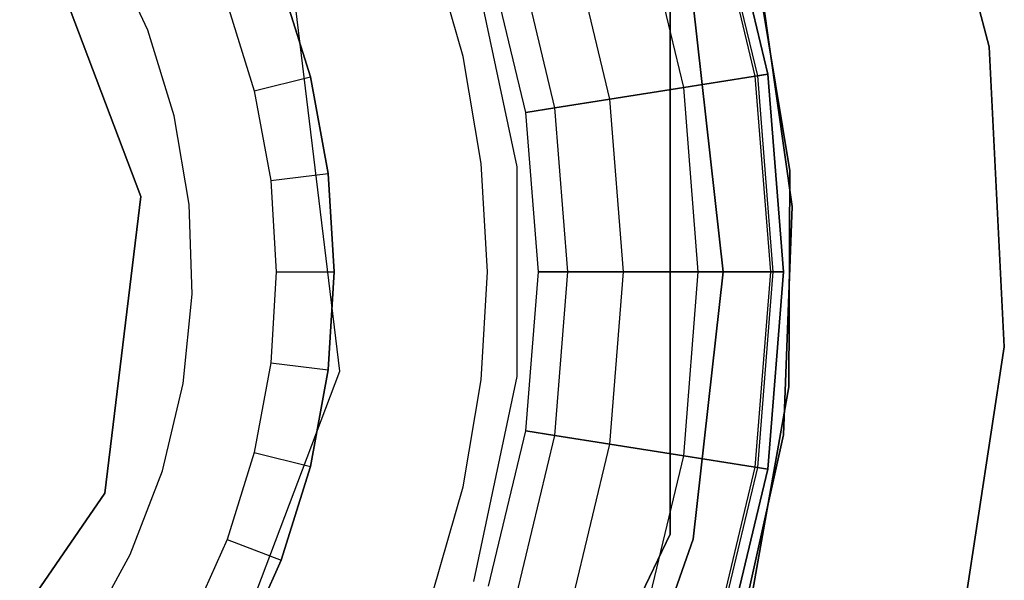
# Model space of a CAD drawing. Extents: x 0.3 to 7.1, y -3.38 to 3.38.
# Tile 291 of 394: x 3.91 to 4.33, y -0.13 to 0.11. Entities that reach past the tile are written whole.
import ezdxf

# ---------------------------------------------------------------- set-up
doc = ezdxf.new("R2010")
doc.units = 0
doc.header["$LTSCALE"] = 2.54
doc.layers.get('0').update_dxf_attribs({"linetype": 'CONTINUOUS'})

# ---------------------------------------------------------------- blocks, each defined once
blk = doc.blocks.new('SINGLES_B_BB_STL')
at = {"color": 0}
for p, q in [((4.31903, 0.0954, 164.411), (4.28708, 0.2188, 164.411)), ((4.28708, 0.2188, 164.511), (4.31903, 0.0954, 164.511)), ((4.28708, 0.2188, 164.511), (4.31903, 0.0954, 164.511)), ((4.31903, 0.0954, 164.411), (4.28708, 0.2188, 164.411)), ((4.21991, 0.08293, 164.40427), (4.20049, 0.16382, 164.40427)), ((4.21991, 0.08293, 164.40427), (4.20049, 0.16382, 164.40427)), ((4.22096, 0.0831, 164.40894), (4.2015, 0.16415, 164.40894)), ((4.22096, 0.0831, 164.40894), (4.2015, 0.16415, 164.40894)), ((4.20559, 0.16548, 164.4), (4.22521, 0.08377, 164.4)), ((4.22521, 0.08377, 164.3), (4.20559, 0.16548, 164.3)), ((4.20559, 0.16548, 164.511), (4.22521, 0.08377, 164.511)), ((4.22521, 0.08377, 164.3), (4.20559, 0.16548, 164.3)), ((4.20559, 0.16548, 164.511), (4.22521, 0.08377, 164.511)), ((4.22521, 0.08377, 164.411), (4.20559, 0.16548, 164.411)), ((4.22521, 0.08377, 164.411), (4.20559, 0.16548, 164.411)), ((4.20559, 0.16548, 164.4), (4.22521, 0.08377, 164.4)), ((3.91439, 0.15054, 166.92137), (3.95937, 0.03194, 166.92137)), ((3.95937, 0.03194, 41.82137), (3.91439, 0.15054, 41.82137)), ((3.91439, 0.15054, 166.92137), (3.95937, 0.03194, 166.92137)), ((3.95937, 0.03194, 41.82137), (3.91439, 0.15054, 41.82137)), ((4.18957, 0.07813, 164.30636), (4.17127, 0.15433, 164.30636)), ((4.18957, 0.07813, 164.30636), (4.17127, 0.15433, 164.30636)), ((4.18957, 0.07813, 164.50464), (4.17127, 0.15433, 164.50464)), ((4.18957, 0.07813, 164.50464), (4.17127, 0.15433, 164.50464)), ((4.15823, 0.07316, 164.32468), (4.14109, 0.14452, 164.32468)), ((4.15823, 0.07316, 164.32468), (4.14109, 0.14452, 164.32468)), ((4.15823, 0.07316, 164.48632), (4.14109, 0.14452, 164.48632)), ((4.15823, 0.07316, 164.48632), (4.14109, 0.14452, 164.48632)), ((3.96225, 0.10243, 41.17186), (3.94623, 0.13697, 41.17186)), ((3.96225, 0.10243, 41.17186), (3.94623, 0.13697, 41.17186)), ((3.96225, 0.10243, 41.99186), (3.94623, 0.13697, 41.99186)), ((3.96225, 0.10243, 41.99186), (3.94623, 0.13697, 41.99186)), ((4.09602, 0.09123, 41.99186), (4.08329, 0.13541, 41.99186)), ((4.09602, 0.09123, 41.99186), (4.08329, 0.13541, 41.99186)), ((4.09602, 0.09123, 41.85186), (4.08329, 0.13541, 41.85186)), ((4.09602, 0.09123, 41.85186), (4.08329, 0.13541, 41.85186)), ((4.13496, 0.06948, 164.35275), (4.1187, 0.13725, 164.35275)), ((4.13496, 0.06948, 164.35275), (4.1187, 0.13725, 164.35275)), ((4.13496, 0.06948, 164.45825), (4.1187, 0.13725, 164.45825)), ((4.13496, 0.06948, 164.45825), (4.1187, 0.13725, 164.45825)), ((4.11897, 0.04442, 42.10421), (4.1005, 0.13133, 42.10421)), ((4.11897, 0.04442, 42.18421), (4.1005, 0.13133, 42.18421)), ((4.11897, 0.04442, 42.10421), (4.1005, 0.13133, 42.10421)), ((4.11897, 0.04442, 42.18421), (4.1005, 0.13133, 42.18421)), ((4.12259, 0.06752, 164.38718), (4.10678, 0.13337, 164.38718)), ((4.12259, 0.06752, 164.42382), (4.10678, 0.13337, 164.42382)), ((4.12259, 0.06752, 164.38718), (4.10678, 0.13337, 164.38718)), ((4.12259, 0.06752, 164.42382), (4.10678, 0.13337, 164.42382)), ((4.21964, 0.13311, 14.22658), (4.2346, 0.04275, 14.22658)), ((4.2346, 0.04275, 14.02658), (4.21964, 0.13311, 14.02658)), ((4.2346, 0.04275, 14.02658), (4.21964, 0.13311, 14.02658)), ((4.21964, 0.13311, 14.22658), (4.2346, 0.04275, 14.22658)), ((4.01888, 0.12234, 41.85186), (4.03127, 0.08256, 41.85186)), ((4.03127, 0.08256, 41.37186), (4.01888, 0.12234, 41.37186)), ((4.01888, 0.12234, 41.85186), (4.03127, 0.08256, 41.85186)), ((4.03127, 0.08256, 41.37186), (4.01888, 0.12234, 41.37186)), ((4.04375, -0.04219, 11.13489), (4.02355, 0.12411, 11.13489)), ((4.04375, -0.04219, 41.93489), (4.02355, 0.12411, 41.93489)), ((4.04375, -0.04219, 11.13489), (4.02355, 0.12411, 11.13489)), ((4.04375, -0.04219, 41.93489), (4.02355, 0.12411, 41.93489)), ((4.222, 0.12344, 41.9), (4.23559, 0.02759, 41.9)), ((4.23559, 0.02759, 41.7), (4.222, 0.12344, 41.7)), ((4.23559, 0.02759, 41.7), (4.222, 0.12344, 41.7)), ((4.222, 0.12344, 41.9), (4.23559, 0.02759, 41.9)), ((3.99592, 0.11363, 41.17186), (4.00743, 0.07669, 41.17186)), ((3.99592, 0.11363, 41.17186), (4.00743, 0.07669, 41.17186)), ((4.19351, 0.11349, 12.5), (4.2063, 0, 12.5)), ((4.2063, 0, 12.35), (4.19351, 0.11349, 12.35)), ((4.2063, 0, 12.35), (4.19351, 0.11349, 12.35)), ((4.19351, 0.11349, 12.5), (4.2063, 0, 12.5)), ((4.18376, -0.11126, 11.13489), (4.18376, 0.11126, 11.13489)), ((4.18376, 0.11126, 41.93489), (4.18376, -0.11126, 41.93489)), ((4.18376, -0.11126, 11.13489), (4.18376, 0.11126, 11.13489)), ((4.18376, 0.11126, 41.93489), (4.18376, -0.11126, 41.93489)), ((3.97353, 0.06607, 41.17186), (3.96225, 0.10243, 41.17186)), ((3.96225, 0.10243, 41.17186), (3.96225, 0.10243, 41.99186)), ((3.96225, 0.10243, 41.17186), (3.96225, 0.10243, 41.99186)), ((3.97353, 0.06607, 41.17186), (3.96225, 0.10243, 41.17186)), ((3.97353, 0.06607, 41.99186), (3.96225, 0.10243, 41.99186)), ((3.97353, 0.06607, 41.99186), (3.96225, 0.10243, 41.99186)), ((4.32549, -0.03191, 164.411), (4.31903, 0.0954, 164.411)), ((4.31903, 0.0954, 164.411), (4.31903, 0.0954, 164.511)), ((4.31903, 0.0954, 164.511), (4.32549, -0.03191, 164.511)), ((4.31903, 0.0954, 164.411), (4.31903, 0.0954, 164.511)), ((4.31903, 0.0954, 164.511), (4.32549, -0.03191, 164.511)), ((4.32549, -0.03191, 164.411), (4.31903, 0.0954, 164.411)), ((4.10372, 0.04591, 41.99186), (4.09602, 0.09123, 41.99186)), ((4.09602, 0.09123, 41.99186), (4.09602, 0.09123, 41.85186)), ((4.10372, 0.04591, 41.99186), (4.09602, 0.09123, 41.99186)), ((4.10372, 0.04591, 41.85186), (4.09602, 0.09123, 41.85186)), ((4.09602, 0.09123, 41.99186), (4.09602, 0.09123, 41.85186)), ((4.10372, 0.04591, 41.85186), (4.09602, 0.09123, 41.85186)), ((4.18957, 0.07813, 164.30636), (4.22521, 0.08377, 164.3)), ((4.18957, 0.07813, 164.30636), (4.22521, 0.08377, 164.3)), ((4.22521, 0.08377, 164.511), (4.18957, 0.07813, 164.50464)), ((4.22521, 0.08377, 164.511), (4.18957, 0.07813, 164.50464)), ((4.22521, 0.08377, 164.4), (4.21991, 0.08293, 164.40427)), ((4.22521, 0.08377, 164.4), (4.21991, 0.08293, 164.40427)), ((4.22096, 0.0831, 164.40894), (4.22521, 0.08377, 164.411)), ((4.22096, 0.0831, 164.40894), (4.22521, 0.08377, 164.411)), ((4.22521, 0.08377, 164.4), (4.2318, 0, 164.4)), ((4.2318, 0, 164.3), (4.22521, 0.08377, 164.3)), ((4.22521, 0.08377, 164.511), (4.2318, 0, 164.511)), ((4.2318, 0, 164.3), (4.22521, 0.08377, 164.3)), ((4.22521, 0.08377, 164.511), (4.2318, 0, 164.511)), ((4.2318, 0, 164.411), (4.22521, 0.08377, 164.411)), ((4.2318, 0, 164.411), (4.22521, 0.08377, 164.411)), ((4.22521, 0.08377, 164.4), (4.2318, 0, 164.4)), ((4.00743, 0.07669, 41.17186), (4.03127, 0.08256, 41.37186)), ((4.00743, 0.07669, 41.17186), (4.03127, 0.08256, 41.37186)), ((4.03127, 0.08256, 41.85186), (4.03127, 0.08256, 41.37186)), ((4.03127, 0.08256, 41.85186), (4.03878, 0.04159, 41.85186)), ((4.03878, 0.04159, 41.37186), (4.03127, 0.08256, 41.37186)), ((4.03127, 0.08256, 41.85186), (4.03127, 0.08256, 41.37186)), ((4.03127, 0.08256, 41.85186), (4.03878, 0.04159, 41.85186)), ((4.03878, 0.04159, 41.37186), (4.03127, 0.08256, 41.37186)), ((4.21991, 0.08293, 164.40427), (4.22096, 0.0831, 164.40894)), ((4.21991, 0.08293, 164.40427), (4.22096, 0.0831, 164.40894)), ((4.22644, 0, 164.40427), (4.21991, 0.08293, 164.40427)), ((4.22644, 0, 164.40427), (4.21991, 0.08293, 164.40427)), ((4.2275, 0, 164.40894), (4.22096, 0.0831, 164.40894)), ((4.2275, 0, 164.40894), (4.22096, 0.0831, 164.40894)), ((4.00743, 0.07669, 41.17186), (4.01441, 0.03863, 41.17186)), ((4.00743, 0.07669, 41.17186), (4.01441, 0.03863, 41.17186)), ((4.15823, 0.07316, 164.32468), (4.18957, 0.07813, 164.30636)), ((4.15823, 0.07316, 164.32468), (4.18957, 0.07813, 164.30636)), ((4.18957, 0.07813, 164.50464), (4.15823, 0.07316, 164.48632)), ((4.18957, 0.07813, 164.50464), (4.15823, 0.07316, 164.48632)), ((4.19571, 0, 164.30636), (4.18957, 0.07813, 164.30636)), ((4.19571, 0, 164.30636), (4.18957, 0.07813, 164.30636)), ((4.19571, 0, 164.50464), (4.18957, 0.07813, 164.50464)), ((4.19571, 0, 164.50464), (4.18957, 0.07813, 164.50464)), ((4.13496, 0.06948, 164.35275), (4.15823, 0.07316, 164.32468)), ((4.13496, 0.06948, 164.35275), (4.15823, 0.07316, 164.32468)), ((4.15823, 0.07316, 164.48632), (4.13496, 0.06948, 164.45825)), ((4.15823, 0.07316, 164.48632), (4.13496, 0.06948, 164.45825)), ((4.16398, 0, 164.32468), (4.15823, 0.07316, 164.32468)), ((4.16398, 0, 164.32468), (4.15823, 0.07316, 164.32468)), ((4.16398, 0, 164.48632), (4.15823, 0.07316, 164.48632)), ((4.16398, 0, 164.48632), (4.15823, 0.07316, 164.48632)), ((4.12259, 0.06752, 164.38718), (4.13496, 0.06948, 164.35275)), ((4.12259, 0.06752, 164.38718), (4.13496, 0.06948, 164.35275)), ((4.13496, 0.06948, 164.45825), (4.12259, 0.06752, 164.42382)), ((4.13496, 0.06948, 164.45825), (4.12259, 0.06752, 164.42382)), ((4.1279, 0, 164.38718), (4.12259, 0.06752, 164.38718)), ((4.1279, 0, 164.42382), (4.12259, 0.06752, 164.42382)), ((4.12259, 0.06752, 164.42382), (4.12259, 0.06752, 164.38718)), ((4.1279, 0, 164.38718), (4.12259, 0.06752, 164.38718)), ((4.12259, 0.06752, 164.42382), (4.12259, 0.06752, 164.38718)), ((4.1279, 0, 164.42382), (4.12259, 0.06752, 164.42382)), ((4.14043, 0, 164.35275), (4.13496, 0.06948, 164.35275)), ((4.14043, 0, 164.35275), (4.13496, 0.06948, 164.35275)), ((4.14043, 0, 164.45825), (4.13496, 0.06948, 164.45825)), ((4.14043, 0, 164.45825), (4.13496, 0.06948, 164.45825)), ((3.97987, 0.02853, 41.17186), (3.97353, 0.06607, 41.17186)), ((3.97353, 0.06607, 41.17186), (3.97353, 0.06607, 41.99186)), ((3.97353, 0.06607, 41.17186), (3.97353, 0.06607, 41.99186)), ((3.97987, 0.02853, 41.17186), (3.97353, 0.06607, 41.17186)), ((3.97987, 0.02853, 41.99186), (3.97353, 0.06607, 41.99186)), ((3.97987, 0.02853, 41.99186), (3.97353, 0.06607, 41.99186)), ((4.1063, 0, 41.99186), (4.10372, 0.04591, 41.99186)), ((4.10372, 0.04591, 41.99186), (4.10372, 0.04591, 41.85186)), ((4.1063, 0, 41.99186), (4.10372, 0.04591, 41.99186)), ((4.1063, 0, 41.85186), (4.10372, 0.04591, 41.85186)), ((4.10372, 0.04591, 41.99186), (4.10372, 0.04591, 41.85186)), ((4.1063, 0, 41.85186), (4.10372, 0.04591, 41.85186)), ((4.11897, -0.04442, 42.10421), (4.11897, 0.04442, 42.10421)), ((4.11897, -0.04442, 42.18421), (4.11897, 0.04442, 42.18421)), ((4.11897, 0.04442, 42.18421), (4.11897, 0.04442, 42.10421)), ((4.11897, -0.04442, 42.10421), (4.11897, 0.04442, 42.10421)), ((4.11897, 0.04442, 42.18421), (4.11897, 0.04442, 42.10421)), ((4.11897, -0.04442, 42.18421), (4.11897, 0.04442, 42.18421)), ((4.2346, 0.04275, 14.22658), (4.23409, -0.04884, 14.22658)), ((4.23409, -0.04884, 14.02658), (4.2346, 0.04275, 14.02658)), ((4.23409, -0.04884, 14.02658), (4.2346, 0.04275, 14.02658)), ((4.2346, 0.04275, 14.22658), (4.23409, -0.04884, 14.22658)), ((4.2346, 0.04275, 14.02658), (4.2346, 0.04275, 14.22658)), ((4.2346, 0.04275, 14.02658), (4.2346, 0.04275, 14.22658)), ((4.01441, 0.03863, 41.17186), (4.03878, 0.04159, 41.37186)), ((4.01441, 0.03863, 41.17186), (4.03878, 0.04159, 41.37186)), ((4.01441, 0.03863, 41.17186), (4.01674, 0, 41.17186)), ((4.01441, 0.03863, 41.17186), (4.01674, 0, 41.17186)), ((4.03878, 0.04159, 41.85186), (4.03878, 0.04159, 41.37186)), ((4.03878, 0.04159, 41.85186), (4.0413, 0, 41.85186)), ((4.0413, 0, 41.37186), (4.03878, 0.04159, 41.37186)), ((4.03878, 0.04159, 41.85186), (4.03878, 0.04159, 41.37186)), ((4.03878, 0.04159, 41.85186), (4.0413, 0, 41.85186)), ((4.0413, 0, 41.37186), (4.03878, 0.04159, 41.37186)), ((3.95937, 0.03194, 166.92137), (3.94408, -0.09397, 166.92137)), ((3.94408, -0.09397, 41.82137), (3.95937, 0.03194, 41.82137)), ((3.95937, 0.03194, 166.92137), (3.94408, -0.09397, 166.92137)), ((3.94408, -0.09397, 41.82137), (3.95937, 0.03194, 41.82137)), ((3.95937, 0.03194, 166.92137), (3.95937, 0.03194, 41.82137)), ((3.95937, 0.03194, 166.92137), (3.95937, 0.03194, 41.82137)), ((3.98114, -0.00952, 41.17186), (3.97987, 0.02853, 41.17186)), ((3.97987, 0.02853, 41.17186), (3.97987, 0.02853, 41.99186)), ((3.97987, 0.02853, 41.17186), (3.97987, 0.02853, 41.99186)), ((3.98114, -0.00952, 41.17186), (3.97987, 0.02853, 41.17186)), ((3.98114, -0.00952, 41.99186), (3.97987, 0.02853, 41.99186)), ((3.98114, -0.00952, 41.99186), (3.97987, 0.02853, 41.99186)), ((4.23559, 0.02759, 41.9), (4.23185, -0.06915, 41.9)), ((4.23185, -0.06915, 41.7), (4.23559, 0.02759, 41.7)), ((4.23185, -0.06915, 41.7), (4.23559, 0.02759, 41.7)), ((4.23559, 0.02759, 41.9), (4.23185, -0.06915, 41.9)), ((4.23559, 0.02759, 41.7), (4.23559, 0.02759, 41.9)), ((4.23559, 0.02759, 41.7), (4.23559, 0.02759, 41.9)), ((4.01674, 0, 41.17186), (4.0413, 0, 41.37186)), ((4.01674, 0, 41.17186), (4.0413, 0, 41.37186)), ((4.0413, 0, 41.85186), (4.03878, -0.04159, 41.85186)), ((4.03878, -0.04159, 41.37186), (4.0413, 0, 41.37186)), ((4.0413, 0, 41.85186), (4.03878, -0.04159, 41.85186)), ((4.03878, -0.04159, 41.37186), (4.0413, 0, 41.37186)), ((4.0413, 0, 41.85186), (4.0413, 0, 41.37186)), ((4.0413, 0, 41.85186), (4.0413, 0, 41.37186)), ((4.10372, -0.04591, 41.99186), (4.1063, 0, 41.99186)), ((4.10372, -0.04591, 41.99186), (4.1063, 0, 41.99186)), ((4.10372, -0.04591, 41.85186), (4.1063, 0, 41.85186)), ((4.10372, -0.04591, 41.85186), (4.1063, 0, 41.85186)), ((4.1063, 0, 41.99186), (4.1063, 0, 41.85186)), ((4.1063, 0, 41.99186), (4.1063, 0, 41.85186)), ((4.2063, 0, 12.5), (4.19351, -0.11349, 12.5)), ((4.19351, -0.11349, 12.35), (4.2063, 0, 12.35)), ((4.19351, -0.11349, 12.35), (4.2063, 0, 12.35)), ((4.2063, 0, 12.5), (4.19351, -0.11349, 12.5)), ((4.2063, 0, 12.35), (4.2063, 0, 12.5)), ((4.2063, 0, 12.35), (4.2063, 0, 12.5)), ((4.01674, 0, 41.17186), (4.01441, -0.03863, 41.17186)), ((4.01674, 0, 41.17186), (4.01441, -0.03863, 41.17186)), ((4.12259, -0.06752, 164.38718), (4.1279, 0, 164.38718)), ((4.12259, -0.06752, 164.42382), (4.1279, 0, 164.42382)), ((4.12259, -0.06752, 164.38718), (4.1279, 0, 164.38718)), ((4.12259, -0.06752, 164.42382), (4.1279, 0, 164.42382)), ((4.1279, 0, 164.38718), (4.14043, 0, 164.35275)), ((4.1279, 0, 164.38718), (4.14043, 0, 164.35275)), ((4.1279, 0, 164.42382), (4.1279, 0, 164.38718)), ((4.1279, 0, 164.42382), (4.1279, 0, 164.38718)), ((4.14043, 0, 164.45825), (4.1279, 0, 164.42382)), ((4.14043, 0, 164.45825), (4.1279, 0, 164.42382)), ((4.13496, -0.06948, 164.35275), (4.14043, 0, 164.35275)), ((4.13496, -0.06948, 164.35275), (4.14043, 0, 164.35275)), ((4.13496, -0.06948, 164.45825), (4.14043, 0, 164.45825)), ((4.13496, -0.06948, 164.45825), (4.14043, 0, 164.45825)), ((4.14043, 0, 164.35275), (4.16398, 0, 164.32468)), ((4.14043, 0, 164.35275), (4.16398, 0, 164.32468)), ((4.16398, 0, 164.48632), (4.14043, 0, 164.45825)), ((4.16398, 0, 164.48632), (4.14043, 0, 164.45825)), ((4.15823, -0.07316, 164.32468), (4.16398, 0, 164.32468)), ((4.15823, -0.07316, 164.32468), (4.16398, 0, 164.32468)), ((4.15823, -0.07316, 164.48632), (4.16398, 0, 164.48632)), ((4.15823, -0.07316, 164.48632), (4.16398, 0, 164.48632)), ((4.16398, 0, 164.32468), (4.19571, 0, 164.30636)), ((4.16398, 0, 164.32468), (4.19571, 0, 164.30636)), ((4.19571, 0, 164.50464), (4.16398, 0, 164.48632)), ((4.19571, 0, 164.50464), (4.16398, 0, 164.48632)), ((4.18957, -0.07813, 164.30636), (4.19571, 0, 164.30636)), ((4.18957, -0.07813, 164.30636), (4.19571, 0, 164.30636)), ((4.18957, -0.07813, 164.50464), (4.19571, 0, 164.50464)), ((4.18957, -0.07813, 164.50464), (4.19571, 0, 164.50464)), ((4.19571, 0, 164.30636), (4.2318, 0, 164.3)), ((4.19571, 0, 164.30636), (4.2318, 0, 164.3)), ((4.2318, 0, 164.511), (4.19571, 0, 164.50464)), ((4.2318, 0, 164.511), (4.19571, 0, 164.50464)), ((4.21991, -0.08293, 164.40427), (4.22644, 0, 164.40427)), ((4.21991, -0.08293, 164.40427), (4.22644, 0, 164.40427)), ((4.22096, -0.0831, 164.40894), (4.2275, 0, 164.40894)), ((4.22096, -0.0831, 164.40894), (4.2275, 0, 164.40894)), ((4.2318, 0, 164.4), (4.22521, -0.08377, 164.4)), ((4.22521, -0.08377, 164.3), (4.2318, 0, 164.3)), ((4.2318, 0, 164.511), (4.22521, -0.08377, 164.511)), ((4.22521, -0.08377, 164.3), (4.2318, 0, 164.3)), ((4.2318, 0, 164.511), (4.22521, -0.08377, 164.511)), ((4.22521, -0.08377, 164.411), (4.2318, 0, 164.411)), ((4.22521, -0.08377, 164.411), (4.2318, 0, 164.411)), ((4.2318, 0, 164.4), (4.22521, -0.08377, 164.4)), ((4.22644, 0, 164.40427), (4.2275, 0, 164.40894)), ((4.22644, 0, 164.40427), (4.2275, 0, 164.40894)), ((4.2318, 0, 164.4), (4.22644, 0, 164.40427)), ((4.2318, 0, 164.4), (4.22644, 0, 164.40427)), ((4.2275, 0, 164.40894), (4.2318, 0, 164.411)), ((4.2275, 0, 164.40894), (4.2318, 0, 164.411)), ((3.97733, -0.0474, 41.17186), (3.98114, -0.00952, 41.17186)), ((3.97733, -0.0474, 41.17186), (3.98114, -0.00952, 41.17186)), ((3.97733, -0.0474, 41.99186), (3.98114, -0.00952, 41.99186)), ((3.97733, -0.0474, 41.99186), (3.98114, -0.00952, 41.99186)), ((3.98114, -0.00952, 41.17186), (3.98114, -0.00952, 41.99186)), ((3.98114, -0.00952, 41.17186), (3.98114, -0.00952, 41.99186)), ((4.30619, -0.15791, 164.411), (4.32549, -0.03191, 164.411)), ((4.32549, -0.03191, 164.511), (4.30619, -0.15791, 164.511)), ((4.32549, -0.03191, 164.511), (4.30619, -0.15791, 164.511)), ((4.30619, -0.15791, 164.411), (4.32549, -0.03191, 164.411)), ((4.32549, -0.03191, 164.411), (4.32549, -0.03191, 164.511)), ((4.32549, -0.03191, 164.411), (4.32549, -0.03191, 164.511)), ((4.01441, -0.03863, 41.17186), (4.00743, -0.07669, 41.17186)), ((4.01441, -0.03863, 41.17186), (4.00743, -0.07669, 41.17186)), ((4.01441, -0.03863, 41.17186), (4.03878, -0.04159, 41.37186)), ((4.01441, -0.03863, 41.17186), (4.03878, -0.04159, 41.37186)), ((4.03878, -0.04159, 41.85186), (4.03127, -0.08256, 41.85186)), ((4.03127, -0.08256, 41.37186), (4.03878, -0.04159, 41.37186)), ((4.03878, -0.04159, 41.85186), (4.03127, -0.08256, 41.85186)), ((4.03127, -0.08256, 41.37186), (4.03878, -0.04159, 41.37186)), ((4.03878, -0.04159, 41.85186), (4.03878, -0.04159, 41.37186)), ((4.03878, -0.04159, 41.85186), (4.03878, -0.04159, 41.37186)), ((3.98434, -0.19882, 11.13489), (4.04375, -0.04219, 11.13489)), ((3.98434, -0.19882, 41.93489), (4.04375, -0.04219, 41.93489)), ((3.98434, -0.19882, 11.13489), (4.04375, -0.04219, 11.13489)), ((3.98434, -0.19882, 41.93489), (4.04375, -0.04219, 41.93489)), ((4.04375, -0.04219, 41.93489), (4.04375, -0.04219, 11.13489)), ((4.04375, -0.04219, 41.93489), (4.04375, -0.04219, 11.13489)), ((4.09602, -0.09123, 41.99186), (4.10372, -0.04591, 41.99186)), ((4.09602, -0.09123, 41.99186), (4.10372, -0.04591, 41.99186)), ((4.09602, -0.09123, 41.85186), (4.10372, -0.04591, 41.85186)), ((4.09602, -0.09123, 41.85186), (4.10372, -0.04591, 41.85186)), ((4.1005, -0.13133, 42.10421), (4.11897, -0.04442, 42.10421)), ((4.1005, -0.13133, 42.18421), (4.11897, -0.04442, 42.18421)), ((4.1005, -0.13133, 42.10421), (4.11897, -0.04442, 42.10421)), ((4.1005, -0.13133, 42.18421), (4.11897, -0.04442, 42.18421)), ((4.10372, -0.04591, 41.99186), (4.10372, -0.04591, 41.85186)), ((4.10372, -0.04591, 41.99186), (4.10372, -0.04591, 41.85186)), ((4.11897, -0.04442, 42.18421), (4.11897, -0.04442, 42.10421)), ((4.11897, -0.04442, 42.18421), (4.11897, -0.04442, 42.10421)), ((3.9685, -0.08444, 41.17186), (3.97733, -0.0474, 41.17186)), ((3.9685, -0.08444, 41.17186), (3.97733, -0.0474, 41.17186)), ((3.9685, -0.08444, 41.99186), (3.97733, -0.0474, 41.99186)), ((3.9685, -0.08444, 41.99186), (3.97733, -0.0474, 41.99186)), ((3.97733, -0.0474, 41.17186), (3.97733, -0.0474, 41.99186)), ((3.97733, -0.0474, 41.17186), (3.97733, -0.0474, 41.99186)), ((4.23409, -0.04884, 14.22658), (4.2181, -0.13902, 14.22658)), ((4.2181, -0.13902, 14.02658), (4.23409, -0.04884, 14.02658)), ((4.2181, -0.13902, 14.02658), (4.23409, -0.04884, 14.02658)), ((4.23409, -0.04884, 14.22658), (4.2181, -0.13902, 14.22658)), ((4.23409, -0.04884, 14.02658), (4.23409, -0.04884, 14.22658)), ((4.23409, -0.04884, 14.02658), (4.23409, -0.04884, 14.22658)), ((4.10678, -0.13337, 164.38718), (4.12259, -0.06752, 164.38718)), ((4.10678, -0.13337, 164.42382), (4.12259, -0.06752, 164.42382)), ((4.10678, -0.13337, 164.38718), (4.12259, -0.06752, 164.38718)), ((4.10678, -0.13337, 164.42382), (4.12259, -0.06752, 164.42382)), ((4.1187, -0.13725, 164.35275), (4.13496, -0.06948, 164.35275)), ((4.1187, -0.13725, 164.35275), (4.13496, -0.06948, 164.35275)), ((4.1187, -0.13725, 164.45825), (4.13496, -0.06948, 164.45825)), ((4.1187, -0.13725, 164.45825), (4.13496, -0.06948, 164.45825)), ((4.12259, -0.06752, 164.38718), (4.13496, -0.06948, 164.35275)), ((4.12259, -0.06752, 164.38718), (4.13496, -0.06948, 164.35275)), ((4.12259, -0.06752, 164.42382), (4.12259, -0.06752, 164.38718)), ((4.12259, -0.06752, 164.42382), (4.12259, -0.06752, 164.38718)), ((4.13496, -0.06948, 164.45825), (4.12259, -0.06752, 164.42382)), ((4.13496, -0.06948, 164.45825), (4.12259, -0.06752, 164.42382)), ((4.13496, -0.06948, 164.35275), (4.15823, -0.07316, 164.32468)), ((4.13496, -0.06948, 164.35275), (4.15823, -0.07316, 164.32468)), ((4.15823, -0.07316, 164.48632), (4.13496, -0.06948, 164.45825)), ((4.15823, -0.07316, 164.48632), (4.13496, -0.06948, 164.45825)), ((4.23185, -0.06915, 41.9), (4.2109, -0.16366, 41.9)), ((4.2109, -0.16366, 41.7), (4.23185, -0.06915, 41.7)), ((4.2109, -0.16366, 41.7), (4.23185, -0.06915, 41.7)), ((4.23185, -0.06915, 41.9), (4.2109, -0.16366, 41.9)), ((4.23185, -0.06915, 41.7), (4.23185, -0.06915, 41.9)), ((4.23185, -0.06915, 41.7), (4.23185, -0.06915, 41.9)), ((4.14109, -0.14452, 164.32468), (4.15823, -0.07316, 164.32468)), ((4.14109, -0.14452, 164.32468), (4.15823, -0.07316, 164.32468)), ((4.14109, -0.14452, 164.48632), (4.15823, -0.07316, 164.48632)), ((4.14109, -0.14452, 164.48632), (4.15823, -0.07316, 164.48632)), ((4.15823, -0.07316, 164.32468), (4.18957, -0.07813, 164.30636)), ((4.15823, -0.07316, 164.32468), (4.18957, -0.07813, 164.30636)), ((4.18957, -0.07813, 164.50464), (4.15823, -0.07316, 164.48632)), ((4.18957, -0.07813, 164.50464), (4.15823, -0.07316, 164.48632)), ((4.00743, -0.07669, 41.17186), (3.99592, -0.11363, 41.17186)), ((4.00743, -0.07669, 41.17186), (3.99592, -0.11363, 41.17186)), ((4.00743, -0.07669, 41.17186), (4.03127, -0.08256, 41.37186)), ((4.00743, -0.07669, 41.17186), (4.03127, -0.08256, 41.37186)), ((4.17127, -0.15433, 164.30636), (4.18957, -0.07813, 164.30636)), ((4.17127, -0.15433, 164.30636), (4.18957, -0.07813, 164.30636)), ((4.17127, -0.15433, 164.50464), (4.18957, -0.07813, 164.50464)), ((4.17127, -0.15433, 164.50464), (4.18957, -0.07813, 164.50464)), ((4.18957, -0.07813, 164.30636), (4.22521, -0.08377, 164.3)), ((4.18957, -0.07813, 164.30636), (4.22521, -0.08377, 164.3)), ((4.22521, -0.08377, 164.511), (4.18957, -0.07813, 164.50464)), ((4.22521, -0.08377, 164.511), (4.18957, -0.07813, 164.50464)), ((4.03127, -0.08256, 41.85186), (4.01888, -0.12234, 41.85186)), ((4.01888, -0.12234, 41.37186), (4.03127, -0.08256, 41.37186)), ((4.03127, -0.08256, 41.85186), (4.01888, -0.12234, 41.85186)), ((4.01888, -0.12234, 41.37186), (4.03127, -0.08256, 41.37186)), ((4.03127, -0.08256, 41.85186), (4.03127, -0.08256, 41.37186)), ((4.03127, -0.08256, 41.85186), (4.03127, -0.08256, 41.37186)), ((4.20049, -0.16382, 164.40427), (4.21991, -0.08293, 164.40427)), ((4.20049, -0.16382, 164.40427), (4.21991, -0.08293, 164.40427)), ((4.2015, -0.16415, 164.40894), (4.22096, -0.0831, 164.40894)), ((4.2015, -0.16415, 164.40894), (4.22096, -0.0831, 164.40894)), ((4.21991, -0.08293, 164.40427), (4.22096, -0.0831, 164.40894)), ((4.21991, -0.08293, 164.40427), (4.22096, -0.0831, 164.40894)), ((4.22521, -0.08377, 164.4), (4.21991, -0.08293, 164.40427)), ((4.22521, -0.08377, 164.4), (4.21991, -0.08293, 164.40427)), ((4.22096, -0.0831, 164.40894), (4.22521, -0.08377, 164.411)), ((4.22096, -0.0831, 164.40894), (4.22521, -0.08377, 164.411)), ((3.95482, -0.11997, 41.17186), (3.9685, -0.08444, 41.17186)), ((3.95482, -0.11997, 41.17186), (3.9685, -0.08444, 41.17186)), ((3.95482, -0.11997, 41.99186), (3.9685, -0.08444, 41.99186)), ((3.95482, -0.11997, 41.99186), (3.9685, -0.08444, 41.99186)), ((3.9685, -0.08444, 41.17186), (3.9685, -0.08444, 41.99186)), ((3.9685, -0.08444, 41.17186), (3.9685, -0.08444, 41.99186)), ((4.22521, -0.08377, 164.4), (4.20559, -0.16548, 164.4)), ((4.20559, -0.16548, 164.3), (4.22521, -0.08377, 164.3)), ((4.22521, -0.08377, 164.511), (4.20559, -0.16548, 164.511)), ((4.20559, -0.16548, 164.3), (4.22521, -0.08377, 164.3)), ((4.22521, -0.08377, 164.511), (4.20559, -0.16548, 164.511)), ((4.20559, -0.16548, 164.411), (4.22521, -0.08377, 164.411)), ((4.20559, -0.16548, 164.411), (4.22521, -0.08377, 164.411)), ((4.22521, -0.08377, 164.4), (4.20559, -0.16548, 164.4)), ((4.08329, -0.13541, 41.99186), (4.09602, -0.09123, 41.99186)), ((4.08329, -0.13541, 41.99186), (4.09602, -0.09123, 41.99186)), ((4.08329, -0.13541, 41.85186), (4.09602, -0.09123, 41.85186)), ((4.08329, -0.13541, 41.85186), (4.09602, -0.09123, 41.85186)), ((4.09602, -0.09123, 41.99186), (4.09602, -0.09123, 41.85186)), ((4.09602, -0.09123, 41.99186), (4.09602, -0.09123, 41.85186)), ((3.94408, -0.09397, 166.92137), (3.87203, -0.19836, 166.92137)), ((3.87203, -0.19836, 41.82137), (3.94408, -0.09397, 41.82137)), ((3.94408, -0.09397, 166.92137), (3.87203, -0.19836, 166.92137)), ((3.87203, -0.19836, 41.82137), (3.94408, -0.09397, 41.82137)), ((3.94408, -0.09397, 166.92137), (3.94408, -0.09397, 41.82137)), ((3.94408, -0.09397, 166.92137), (3.94408, -0.09397, 41.82137)), ((4.08721, -0.31174, 11.13489), (4.18376, -0.11126, 11.13489)), ((4.18376, -0.11126, 41.93489), (4.08721, -0.31174, 41.93489)), ((4.08721, -0.31174, 11.13489), (4.18376, -0.11126, 11.13489)), ((4.18376, -0.11126, 41.93489), (4.08721, -0.31174, 41.93489)), ((4.18376, -0.11126, 11.13489), (4.18376, -0.11126, 41.93489)), ((4.18376, -0.11126, 11.13489), (4.18376, -0.11126, 41.93489)), ((3.99592, -0.11363, 41.17186), (3.98004, -0.14892, 41.17186)), ((3.99592, -0.11363, 41.17186), (3.98004, -0.14892, 41.17186)), ((3.99592, -0.11363, 41.17186), (4.01888, -0.12234, 41.37186)), ((3.99592, -0.11363, 41.17186), (4.01888, -0.12234, 41.37186)), ((4.19351, -0.11349, 12.5), (4.15579, -0.22128, 12.5)), ((4.15579, -0.22128, 12.35), (4.19351, -0.11349, 12.35)), ((4.15579, -0.22128, 12.35), (4.19351, -0.11349, 12.35)), ((4.19351, -0.11349, 12.5), (4.15579, -0.22128, 12.5)), ((4.19351, -0.11349, 12.35), (4.19351, -0.11349, 12.5)), ((4.19351, -0.11349, 12.35), (4.19351, -0.11349, 12.5)), ((3.93652, -0.15335, 41.17186), (3.95482, -0.11997, 41.17186)), ((3.93652, -0.15335, 41.17186), (3.95482, -0.11997, 41.17186)), ((3.93652, -0.15335, 41.99186), (3.95482, -0.11997, 41.99186)), ((3.93652, -0.15335, 41.99186), (3.95482, -0.11997, 41.99186)), ((3.95482, -0.11997, 41.17186), (3.95482, -0.11997, 41.99186)), ((3.95482, -0.11997, 41.17186), (3.95482, -0.11997, 41.99186)), ((4.01888, -0.12234, 41.85186), (4.00178, -0.16033, 41.85186)), ((4.00178, -0.16033, 41.37186), (4.01888, -0.12234, 41.37186)), ((4.01888, -0.12234, 41.85186), (4.00178, -0.16033, 41.85186)), ((4.00178, -0.16033, 41.37186), (4.01888, -0.12234, 41.37186)), ((4.01888, -0.12234, 41.85186), (4.01888, -0.12234, 41.37186)), ((4.01888, -0.12234, 41.85186), (4.01888, -0.12234, 41.37186))]:
    blk.add_line(p, q, dxfattribs=at)

msp = doc.modelspace()

# ---------------------------------------------------------------- block references
at = {"color": 0}
msp.add_blockref('SINGLES_B_BB_STL', (0, 0), dxfattribs=at)

doc.saveas('drawing.dxf')
